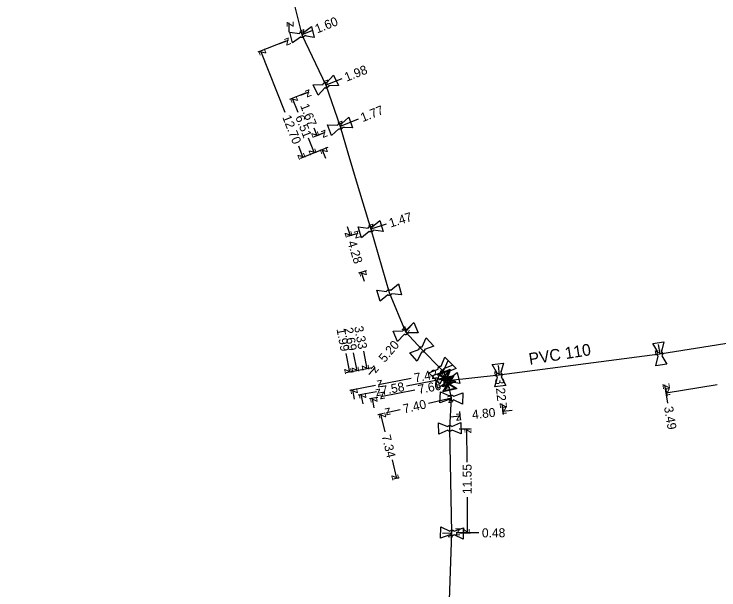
# Model space of a CAD drawing. Extents: x -643842 to -636370, y -1119190 to -1110210.
# Drawn here: x -637069.2 to -636990.8, y -1115924.3 to -1115860.3 of the extents above; entities that cross this region are included whole.
import ezdxf

# ---------------------------------------------------------------- set-up
doc = ezdxf.new("R2010")
doc.units = 0
for name, color, linetype in [('Default', 7, 'Continuous'), ('Level 10', 7, 'Continuous'), ('Level 16', 7, 'Continuous'), ('Level 20', 7, 'Continuous'), ('Level 21', 7, 'Continuous'), ('Level 28', 7, 'Continuous')]:
    doc.layers.add(name, color=color, linetype=linetype)

msp = doc.modelspace()

# ---------------------------------------------------------------- linework, layer by layer
at = {"layer": 'Default'}
for points in [[(-637037.48, -1115862.441), (-637037.457, -1115862.394), (-637037.417, -1115862.356), (-637037.356, -1115862.298), (-637037.277, -1115862.278), (-637037.198, -1115862.257), (-637037.114, -1115862.28), (-637037.063, -1115862.294), (-637037.02, -1115862.324)], [(-637036.919, -1115862.72), (-637036.942, -1115862.767), (-637036.98, -1115862.804), (-637037.044, -1115862.863), (-637037.123, -1115862.883), (-637037.202, -1115862.903), (-637037.283, -1115862.881), (-637037.336, -1115862.867), (-637037.379, -1115862.837)], [(-637034.851, -1115868.107), (-637034.837, -1115868.056), (-637034.806, -1115868.012), (-637034.757, -1115867.943), (-637034.683, -1115867.908), (-637034.609, -1115867.873), (-637034.523, -1115867.879), (-637034.47, -1115867.883), (-637034.422, -1115867.904)], [(-637034.247, -1115868.274), (-637034.261, -1115868.324), (-637034.292, -1115868.368), (-637034.342, -1115868.438), (-637034.416, -1115868.473), (-637034.49, -1115868.508), (-637034.574, -1115868.502), (-637034.629, -1115868.498), (-637034.677, -1115868.476)], [(-637033.25, -1115872.645), (-637033.231, -1115872.596), (-637033.195, -1115872.555), (-637033.14, -1115872.492), (-637033.062, -1115872.465), (-637032.985, -1115872.438), (-637032.9, -1115872.453), (-637032.847, -1115872.462), (-637032.802, -1115872.489)], [(-637032.667, -1115872.875), (-637032.687, -1115872.923), (-637032.722, -1115872.964), (-637032.78, -1115873.028), (-637032.857, -1115873.055), (-637032.934, -1115873.082), (-637033.017, -1115873.067), (-637033.071, -1115873.057), (-637033.116, -1115873.03)], [(-637029.845, -1115884.053), (-637029.824, -1115884.004), (-637029.786, -1115883.965), (-637029.728, -1115883.904), (-637029.649, -1115883.881), (-637029.571, -1115883.858), (-637029.486, -1115883.877), (-637029.435, -1115883.888), (-637029.39, -1115883.917)], [(-637029.274, -1115884.309), (-637029.295, -1115884.356), (-637029.332, -1115884.395), (-637029.393, -1115884.457), (-637029.471, -1115884.48), (-637029.55, -1115884.503), (-637029.632, -1115884.484), (-637029.685, -1115884.472), (-637029.729, -1115884.443)], [(-637027.785, -1115891.09), (-637027.763, -1115891.042), (-637027.725, -1115891.003), (-637027.667, -1115890.943), (-637027.588, -1115890.92), (-637027.51, -1115890.897), (-637027.425, -1115890.917), (-637027.373, -1115890.928), (-637027.329, -1115890.957)], [(-637027.214, -1115891.35), (-637027.236, -1115891.397), (-637027.273, -1115891.436), (-637027.334, -1115891.497), (-637027.412, -1115891.52), (-637027.491, -1115891.543), (-637027.573, -1115891.523), (-637027.626, -1115891.511), (-637027.67, -1115891.482)], [(-637025.977, -1115895.493), (-637025.961, -1115895.443), (-637025.928, -1115895.4), (-637025.876, -1115895.333), (-637025.801, -1115895.302), (-637025.725, -1115895.27), (-637025.639, -1115895.281), (-637025.586, -1115895.287), (-637025.539, -1115895.311)], [(-637025.382, -1115895.688), (-637025.398, -1115895.737), (-637025.431, -1115895.78), (-637025.485, -1115895.847), (-637025.56, -1115895.879), (-637025.636, -1115895.91), (-637025.719, -1115895.9), (-637025.774, -1115895.894), (-637025.821, -1115895.87)], [(-637024.192, -1115897.56), (-637024.194, -1115897.507), (-637024.177, -1115897.455), (-637024.151, -1115897.375), (-637024.091, -1115897.32), (-637024.031, -1115897.265), (-637023.946, -1115897.245), (-637023.895, -1115897.232), (-637023.842, -1115897.239)], [(-637023.566, -1115897.54), (-637023.565, -1115897.592), (-637023.581, -1115897.643), (-637023.608, -1115897.725), (-637023.668, -1115897.78), (-637023.729, -1115897.836), (-637023.811, -1115897.855), (-637023.864, -1115897.867), (-637023.916, -1115897.86)], [(-636997.237, -1115897.767), (-636997.194, -1115897.796), (-636997.161, -1115897.838), (-636997.11, -1115897.908), (-636997.1, -1115897.989), (-636997.089, -1115898.07), (-636997.121, -1115898.148), (-636997.141, -1115898.199), (-636997.177, -1115898.238)], [(-636997.581, -1115898.291), (-636997.625, -1115898.262), (-636997.658, -1115898.219), (-636997.709, -1115898.152), (-636997.719, -1115898.07), (-636997.73, -1115897.989), (-636997.698, -1115897.909), (-636997.678, -1115897.859), (-636997.643, -1115897.82)], [(-637022.072, -1115899.73), (-637022.076, -1115899.677), (-637022.061, -1115899.625), (-637022.038, -1115899.544), (-637021.979, -1115899.486), (-637021.921, -1115899.429), (-637021.837, -1115899.407), (-637021.786, -1115899.392), (-637021.733, -1115899.397)], [(-637021.447, -1115899.689), (-637021.444, -1115899.741), (-637021.458, -1115899.793), (-637021.483, -1115899.875), (-637021.541, -1115899.933), (-637021.6, -1115899.99), (-637021.681, -1115900.012), (-637021.734, -1115900.026), (-637021.787, -1115900.021)], [(-637021.718, -1115900.093), (-637021.721, -1115900.04), (-637021.705, -1115899.988), (-637021.68, -1115899.907), (-637021.621, -1115899.851), (-637021.561, -1115899.795), (-637021.477, -1115899.774), (-637021.426, -1115899.761), (-637021.373, -1115899.766)], [(-637021.092, -1115900.063), (-637021.09, -1115900.115), (-637021.105, -1115900.167), (-637021.132, -1115900.249), (-637021.191, -1115900.305), (-637021.251, -1115900.361), (-637021.332, -1115900.381), (-637021.385, -1115900.395), (-637021.438, -1115900.389)], [(-637015.102, -1115900.121), (-637015.059, -1115900.151), (-637015.028, -1115900.194), (-637014.978, -1115900.265), (-637014.969, -1115900.346), (-637014.96, -1115900.427), (-637014.994, -1115900.505), (-637015.015, -1115900.555), (-637015.051, -1115900.593)], [(-637021.297, -1115900.864), (-637021.272, -1115900.817), (-637021.232, -1115900.781), (-637021.17, -1115900.724), (-637021.09, -1115900.706), (-637021.01, -1115900.687), (-637020.927, -1115900.712), (-637020.876, -1115900.727), (-637020.834, -1115900.758)], [(-637015.457, -1115900.638), (-637015.5, -1115900.608), (-637015.532, -1115900.564), (-637015.582, -1115900.495), (-637015.59, -1115900.414), (-637015.599, -1115900.333), (-637015.565, -1115900.253), (-637015.545, -1115900.204), (-637015.508, -1115900.166)], [(-637020.743, -1115901.157), (-637020.767, -1115901.203), (-637020.806, -1115901.239), (-637020.871, -1115901.297), (-637020.951, -1115901.315), (-637021.03, -1115901.333), (-637021.111, -1115901.309), (-637021.163, -1115901.293), (-637021.206, -1115901.262)], [(-637020.354, -1115903.146), (-637020.39, -1115903.185), (-637020.439, -1115903.209), (-637020.515, -1115903.247), (-637020.596, -1115903.242), (-637020.678, -1115903.238), (-637020.751, -1115903.191), (-637020.796, -1115903.163), (-637020.828, -1115903.121)], [(-637020.807, -1115902.713), (-637020.77, -1115902.676), (-637020.723, -1115902.651), (-637020.645, -1115902.614), (-637020.563, -1115902.618), (-637020.481, -1115902.623), (-637020.411, -1115902.668), (-637020.364, -1115902.697), (-637020.332, -1115902.739)], [(-637021.001, -1115906.111), (-637020.968, -1115906.07), (-637020.921, -1115906.042), (-637020.849, -1115905.999), (-637020.767, -1115905.997), (-637020.685, -1115905.996), (-637020.609, -1115906.037), (-637020.562, -1115906.062), (-637020.527, -1115906.101)], [(-637020.518, -1115906.51), (-637020.552, -1115906.55), (-637020.597, -1115906.578), (-637020.672, -1115906.621), (-637020.754, -1115906.622), (-637020.836, -1115906.624), (-637020.91, -1115906.584), (-637020.958, -1115906.558), (-637020.993, -1115906.519)], [(-637020.29, -1115918.143), (-637020.326, -1115918.182), (-637020.374, -1115918.207), (-637020.449, -1115918.246), (-637020.531, -1115918.243), (-637020.613, -1115918.24), (-637020.687, -1115918.194), (-637020.732, -1115918.167), (-637020.765, -1115918.126)], [(-637020.75, -1115917.717), (-637020.715, -1115917.679), (-637020.668, -1115917.654), (-637020.59, -1115917.615), (-637020.509, -1115917.618), (-637020.427, -1115917.621), (-637020.355, -1115917.665), (-637020.309, -1115917.694), (-637020.276, -1115917.735)]]:
    msp.add_open_spline(points, degree=3, dxfattribs=at)
at = {"layer": 'Level 10'}
for points in [[(-637038.616, -1115862.3), (-637038.64, -1115861.25)], [(-637036.024, -1115862.112), (-637037.2, -1115862.58)], [(-637039.008, -1115863.299), (-637042.108, -1115864.532)], [(-637039.659, -1115863.558), (-637038.683, -1115863.17)], [(-637039.07, -1115871.223), (-637041.783, -1115864.403)], [(-637032.751, -1115867.475), (-637034.55, -1115868.19)], [(-637036.719, -1115869.052), (-637038.573, -1115869.789)], [(-637037.37, -1115869.311), (-637036.394, -1115868.923)], [(-637037.627, -1115871.221), (-637038.248, -1115869.66)], [(-637030.959, -1115871.965), (-637032.96, -1115872.76)], [(-637035.898, -1115872.933), (-637035.557, -1115873.792)], [(-637035.584, -1115873.803), (-637034.608, -1115873.415)], [(-637036.507, -1115874.04), (-637035.844, -1115875.707)], [(-637034.933, -1115873.544), (-637035.882, -1115873.921)], [(-637037.605, -1115874.907), (-637037.09, -1115876.203)], [(-637034.315, -1115875.099), (-637037.415, -1115876.332)], [(-637034.315, -1115875.099), (-637036.169, -1115875.836)], [(-637034.315, -1115875.099), (-637035.264, -1115875.476)], [(-637034.551, -1115876.323), (-637034.939, -1115875.347)], [(-637027.833, -1115883.638), (-637029.56, -1115884.18)], [(-637032.175, -1115883.901), (-637031.861, -1115884.902)], [(-637031.295, -1115884.725), (-637032.195, -1115885.007)], [(-637031.963, -1115884.935), (-637030.961, -1115884.62)], [(-637030.014, -1115888.805), (-637030.914, -1115889.087)], [(-637030.265, -1115889.984), (-637030.58, -1115888.982)], [(-637024.995, -1115894.794), (-637025.68, -1115895.59)], [(-636997.581, -1115896.994), (-636997.41, -1115898.03)], [(-637030.369, -1115897.743), (-637029.99, -1115899.708)], [(-637032.337, -1115897.988), (-637031.932, -1115900.083)], [(-637031.504, -1115897.915), (-637031.115, -1115899.925)], [(-637015.388, -1115899.336), (-637015.28, -1115900.38)], [(-637029.414, -1115899.596), (-637032.276, -1115900.149)], [(-637029.414, -1115899.596), (-637031.459, -1115899.992)], [(-637029.414, -1115899.596), (-637030.334, -1115899.774)], [(-637029.755, -1115900.326), (-637029.07, -1115899.53)], [(-637025.061, -1115900.785), (-637028.692, -1115901.487)], [(-637025.587, -1115901.593), (-637021.12, -1115900.73)], [(-637029.036, -1115901.553), (-637031.898, -1115902.106)], [(-636996.505, -1115903.516), (-636996.842, -1115901.474)], [(-636991.049, -1115901.459), (-636996.691, -1115902.389)], [(-637031.355, -1115903.071), (-637031.554, -1115902.04)], [(-637028.904, -1115902.234), (-637030.949, -1115902.63)], [(-637024.641, -1115902.069), (-637028.438, -1115902.802)], [(-636996.785, -1115901.819), (-636996.634, -1115902.734)], [(-637030.406, -1115903.594), (-637030.605, -1115902.563)], [(-637028.782, -1115902.868), (-637029.702, -1115903.046)], [(-637029.159, -1115904.011), (-637029.358, -1115902.98)], [(-637023.116, -1115903.512), (-637020.58, -1115902.93)], [(-637014.84, -1115904.63), (-637014.948, -1115903.586)], [(-637014.912, -1115903.934), (-637014.825, -1115904.778)], [(-637028.131, -1115904.669), (-637028.761, -1115904.823)], [(-637027.944, -1115906.693), (-637028.421, -1115904.74)], [(-637026.297, -1115904.243), (-637027.791, -1115904.586)], [(-637019.684, -1115904.428), (-637019.597, -1115905.272)], [(-637013.816, -1115904.321), (-637014.861, -1115904.429)], [(-637020.677, -1115905.032), (-637019.633, -1115904.923)], [(-637019.74, -1115906.379), (-637018.512, -1115906.374)], [(-637018.847, -1115910.052), (-637018.862, -1115906.375)], [(-637027.183, -1115909.81), (-637026.68, -1115911.874)], [(-637026.39, -1115911.803), (-637027.02, -1115911.957)], [(-637018.832, -1115913.962), (-637018.816, -1115917.923)], [(-637021.57, -1115917.934), (-637020.52, -1115917.93)], [(-637017.543, -1115917.917), (-637020.044, -1115917.928)], [(-637019.694, -1115917.927), (-637018.466, -1115917.922)]]:
    msp.add_lwpolyline(points, dxfattribs=at)
at = {"layer": 'Level 16'}
for points in [[(-637020.139, -1115901.131), (-637021.522, -1115901.711), (-637021.547, -1115901.651), (-637021.495, -1115901.533), (-637021.178, -1115900.755), (-637022.077, -1115900.389), (-637022.102, -1115900.328), (-637020.719, -1115899.748), (-637020.693, -1115899.809), (-637021.063, -1115900.707), (-637020.285, -1115901.024), (-637020.164, -1115901.07), (-637020.139, -1115901.131)], [(-637021.925, -1115900.356), (-637021.144, -1115900.674), (-637020.827, -1115899.895), (-637021.925, -1115900.356)], [(-637020.022, -1115901.913), (-637021.484, -1115902.248), (-637021.499, -1115902.184), (-637021.427, -1115902.077), (-637020.981, -1115901.365), (-637021.804, -1115900.85), (-637021.819, -1115900.786), (-637020.357, -1115900.451), (-637020.342, -1115900.515), (-637020.86, -1115901.337), (-637020.148, -1115901.783), (-637020.037, -1115901.849), (-637020.022, -1115901.913)], [(-637021.65, -1115900.843), (-637020.935, -1115901.29), (-637020.489, -1115900.577), (-637021.65, -1115900.843)], [(-637020.32, -1115901.106), (-637021.096, -1115900.789), (-637021.412, -1115901.564), (-637020.32, -1115901.106)], [(-637020.196, -1115901.857), (-637020.907, -1115901.412), (-637021.351, -1115902.121), (-637020.196, -1115901.857)]]:
    msp.add_lwpolyline(points, dxfattribs=at)
at = {"layer": 'Level 21'}
for points in [[(-637038.75, -1115856.5), (-637037.2, -1115862.58), (-637034.55, -1115868.19), (-637032.96, -1115872.76), (-637032.085, -1115875.699), (-637031.05, -1115879.175), (-637029.56, -1115884.18), (-637027.5, -1115891.22), (-637025.68, -1115895.59), (-637023.88, -1115897.55), (-637021.76, -1115899.71), (-637021.41, -1115900.08), (-637021.02, -1115901.01)], [(-637021.02, -1115901.01), (-637015.28, -1115900.38), (-636997.41, -1115898.03), (-636972.48, -1115894.07), (-636962.1, -1115892.77), (-636955.701, -1115890.614)], [(-637090.11, -1116022.496), (-637088.015, -1116021.282), (-637068.04, -1116008.27), (-637063.353, -1116003.45), (-637050.99, -1115988.7), (-637046.76, -1115976.44), (-637033.727, -1115955.44), (-637030.28, -1115950.07), (-637025.95, -1115945.9), (-637023.92, -1115939.39), (-637022.71, -1115934.13), (-637020.86, -1115927.49), (-637020.52, -1115917.93), (-637020.76, -1115906.31), (-637020.58, -1115902.93), (-637021.02, -1115901.01)]]:
    msp.add_lwpolyline(points, dxfattribs=at)
at = {"layer": 'Level 28'}
for points in [[(-637037.02, -1115862.324), (-637036.143, -1115861.666)], [(-637036.143, -1115861.666), (-637035.834, -1115862.877), (-637036.919, -1115862.72)], [(-637037.379, -1115862.837), (-637038.257, -1115863.495), (-637038.566, -1115862.284), (-637037.48, -1115862.441)], [(-637034.422, -1115867.904), (-637033.687, -1115867.091)], [(-637033.687, -1115867.091), (-637033.153, -1115868.222), (-637034.247, -1115868.274)], [(-637034.677, -1115868.476), (-637035.413, -1115869.289), (-637035.947, -1115868.159), (-637034.851, -1115868.107)], [(-637032.802, -1115872.489), (-637031.984, -1115871.759)], [(-637031.984, -1115871.759), (-637031.574, -1115872.939), (-637032.667, -1115872.875)], [(-637033.116, -1115873.03), (-637033.935, -1115873.761), (-637034.346, -1115872.58), (-637033.25, -1115872.645)], [(-637029.39, -1115883.917), (-637028.541, -1115883.225)], [(-637028.541, -1115883.225), (-637028.184, -1115884.423), (-637029.274, -1115884.309)], [(-637029.729, -1115884.443), (-637030.58, -1115885.136), (-637030.937, -1115883.938), (-637029.845, -1115884.053)], [(-637027.329, -1115890.957), (-637026.476, -1115890.269)], [(-637026.476, -1115890.269), (-637026.125, -1115891.468), (-637027.214, -1115891.35)], [(-637027.67, -1115891.482), (-637028.524, -1115892.171), (-637028.875, -1115890.971), (-637027.785, -1115891.09)], [(-637025.539, -1115895.311), (-637024.767, -1115894.533)], [(-637024.767, -1115894.533), (-637024.286, -1115895.687), (-637025.382, -1115895.688)], [(-637025.821, -1115895.87), (-637026.594, -1115896.648), (-637027.075, -1115895.494), (-637025.977, -1115895.493)], [(-637023.842, -1115897.239), (-637023.382, -1115896.244)], [(-637023.382, -1115896.244), (-637022.536, -1115897.165), (-637023.566, -1115897.54)], [(-636998.192, -1115896.872), (-636996.953, -1115896.709), (-636997.237, -1115897.767)], [(-636997.643, -1115897.82), (-636998.192, -1115896.872)], [(-637023.916, -1115897.86), (-637024.378, -1115898.856), (-637025.223, -1115897.935), (-637024.192, -1115897.56)], [(-637021.733, -1115899.397), (-637021.306, -1115898.388)], [(-637021.306, -1115898.388), (-637020.43, -1115899.28), (-637021.447, -1115899.689)], [(-636997.177, -1115898.238), (-636996.627, -1115899.188), (-636997.866, -1115899.351), (-636997.581, -1115898.291)], [(-637021.373, -1115899.766), (-637020.927, -1115898.765)], [(-637020.927, -1115898.765), (-637020.068, -1115899.673), (-637021.092, -1115900.063)], [(-637016.037, -1115899.206), (-637014.795, -1115899.069), (-637015.102, -1115900.121)], [(-637015.508, -1115900.166), (-637016.037, -1115899.206)], [(-637021.787, -1115900.021), (-637022.215, -1115901.031), (-637023.09, -1115900.139), (-637022.072, -1115899.73)], [(-637021.438, -1115900.389), (-637021.885, -1115901.391), (-637022.744, -1115900.483), (-637021.718, -1115900.093)], [(-637020.834, -1115900.758), (-637019.942, -1115900.122)], [(-637019.942, -1115900.122), (-637019.662, -1115901.34), (-637020.743, -1115901.157)], [(-637021.206, -1115901.262), (-637022.099, -1115901.899), (-637022.378, -1115900.68), (-637021.297, -1115900.864)], [(-637015.051, -1115900.593), (-637014.522, -1115901.554), (-637015.765, -1115901.691), (-637015.457, -1115900.638)], [(-637021.861, -1115903.488), (-637021.795, -1115902.24), (-637020.807, -1115902.713)], [(-637020.332, -1115902.739), (-637019.298, -1115902.373), (-637019.365, -1115903.621), (-637020.354, -1115903.146)], [(-637020.828, -1115903.121), (-637021.861, -1115903.488)], [(-637020.993, -1115906.519), (-637021.997, -1115906.961), (-637022.023, -1115905.711), (-637021.001, -1115906.111)], [(-637020.527, -1115906.101), (-637019.524, -1115905.659)], [(-637019.524, -1115905.659), (-637019.498, -1115906.909), (-637020.518, -1115906.51)], [(-637021.791, -1115918.511), (-637021.747, -1115917.261), (-637020.75, -1115917.717)], [(-637020.276, -1115917.735), (-637019.248, -1115917.35), (-637019.293, -1115918.599), (-637020.29, -1115918.143)], [(-637020.765, -1115918.126), (-637021.791, -1115918.511)]]:
    msp.add_lwpolyline(points, dxfattribs=at)

# ---------------------------------------------------------------- texts
at = {"layer": 'Level 10'}
for s, rotation, p in [('1.60', 21.69476, (-637035.514, -1115862.447)), ('z', 91.32661, (-637038.129, -1115861.738)), ('z', 201.69474, (-637036.92, -1115861.931)), ('z', 21.69476, (-637038.963, -1115863.819)), ('z', 111.68832, (-637041.133, -1115864.683)), ('1.98', 21.67809, (-637032.241, -1115867.81)), ('z', 201.67807, (-637034.27, -1115867.541)), ('z', 21.67809, (-637036.674, -1115869.572)), ('z', 111.68042, (-637037.599, -1115869.94)), ('1.67', 291.67425, (-637037.419, -1115870.461)), ('1.77', 21.67539, (-637030.449, -1115872.3)), ('12.70', 291.68829, (-637039.406, -1115871.733)), ('6.51', 291.68044, (-637037.963, -1115871.731)), ('z', 201.67543, (-637032.68, -1115872.111)), ('z', 291.67427, (-637036.206, -1115873.512)), ('z', 21.67539, (-637034.888, -1115874.064)), ('z', 111.67423, (-637034.29, -1115875.627)), ('z', 291.6883, (-637037.739, -1115875.923)), ('z', 291.6804, (-637036.493, -1115875.427)), ('1.47', 17.43551, (-637027.349, -1115884.01)), ('z', 197.43549, (-637029.233, -1115883.553)), ('z', 287.43077, (-637032.488, -1115884.575)), ('z', 17.43551, (-637031.288, -1115885.247)), ('4.28', 287.43075, (-637032.155, -1115885.635)), ('z', 107.43073, (-637029.953, -1115889.31)), ('1.99', 280.93221, (-637033.37, -1115895.276)), ('2.69', 280.94189, (-637032.537, -1115895.203)), ('3.33', 280.93227, (-637031.402, -1115895.032)), ('z', 229.29108, (-637025.733, -1115894.885)), ('5.20', 49.2911, (-637028.009, -1115899.063)), ('z', 279.36519, (-636997.985, -1115897.618)), ('z', 280.93228, (-637030.576, -1115899.312)), ('z', 49.2911, (-637029.017, -1115900.235)), ('z', 280.93223, (-637032.518, -1115899.687)), ('z', 280.94191, (-637031.701, -1115899.529)), ('7.42', 10.9357, (-637024.622, -1115901.21)), ('z', 10.9357, (-637021.806, -1115900.666)), ('z', 275.91226, (-637015.829, -1115899.934)), ('z', 190.93574, (-637028.296, -1115900.901)), ('z', 10.9392, (-637021.516, -1115901.316)), ('3.22', 275.91224, (-637015.745, -1115900.741)), ('7.58', 10.9392, (-637028.299, -1115902.627)), ('7.66', 10.93129, (-637024.203, -1115902.493)), ('z', 10.93129, (-637021.316, -1115901.936)), ('z', 99.36515, (-636996.267, -1115901.886)), ('z', 100.93219, (-637030.968, -1115902.436)), ('z', 100.94193, (-637030.019, -1115902.959)), ('z', 10.9392, (-637028.956, -1115902.754)), ('z', 190.93133, (-637028.042, -1115902.216)), ('z', 189.35684, (-636996.279, -1115901.814)), ('z', 100.9323, (-637028.772, -1115903.376)), ('7.40', 12.93366, (-637025.844, -1115904.652)), ('z', 12.93366, (-637020.955, -1115903.529)), ('z', 192.93364, (-637027.416, -1115903.987)), ('4.80', 5.91023, (-637018.238, -1115905.282)), ('z', 95.91222, (-637014.399, -1115904.032)), ('z', 185.91021, (-637014.415, -1115903.881)), ('3.49', 279.36517, (-636996.942, -1115903.943)), ('z', 103.71453, (-637027.816, -1115905.107)), ('z', 5.91023, (-637020.079, -1115905.472)), ('z', 90.22825, (-637018.36, -1115906.873)), ('7.34', 283.71455, (-637028.347, -1115907.152)), ('11.55', 90.22825, (-637018.333, -1115913.61)), ('z', 283.71457, (-637027.284, -1115911.506)), ('0.48', 0.24076, (-637017.191, -1115918.416)), ('z', 0.24076, (-637021.018, -1115918.432)), ('z', 180.24074, (-637019.546, -1115917.426)), ('z', 270.22823, (-637019.318, -1115917.425))]:
    msp.add_text(s, height=1, rotation=rotation, dxfattribs=at).set_placement(p)
at = {"layer": 'Level 20'}
msp.add_text('PVC 110', height=1.3, rotation=9.02575, dxfattribs=at).set_placement((-637011.872, -1115899.255))

doc.saveas('drawing.dxf')
